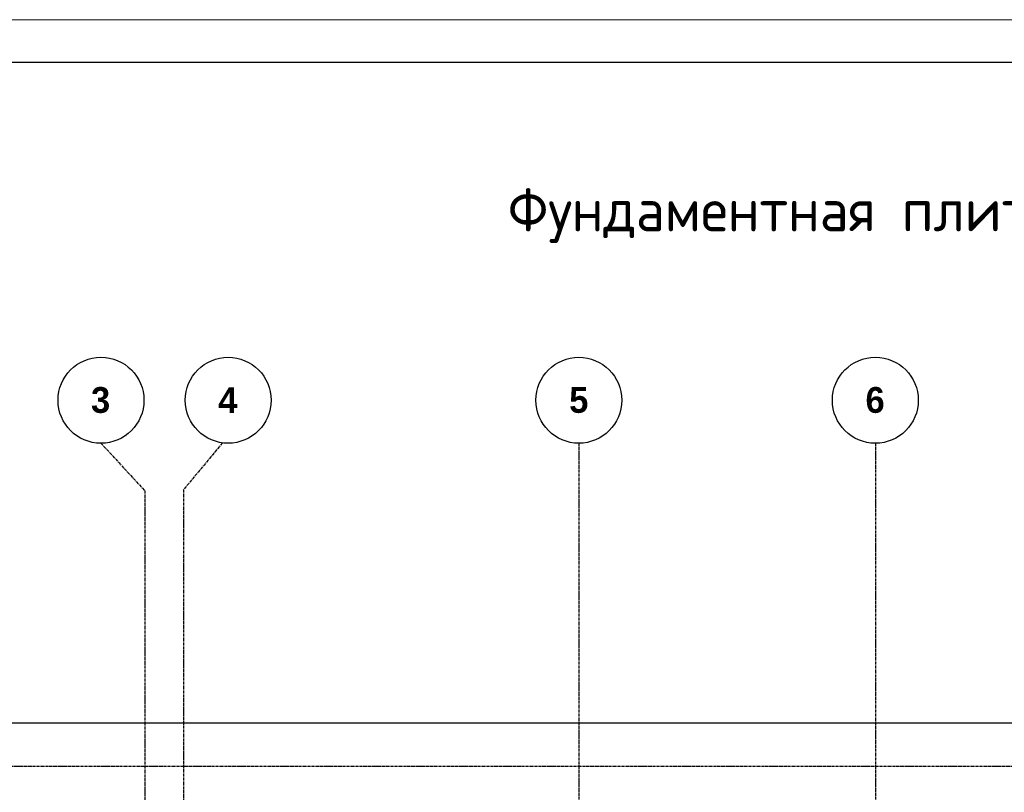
# Model space of a CAD drawing. Header units: millimetres. Extents: x -93479 to 1057970, y -66333 to 172656.
# Tile 344 of 473: x 640367 to 651823, y 51497 to 60490. Entities that reach past the tile are written whole.
import ezdxf

# ---------------------------------------------------------------- set-up
doc = ezdxf.new("R2010")
doc.units = ezdxf.units.MM
doc.linetypes.add('______5', pattern=[1100, 800, -100, 100, -100])
doc.linetypes.add('осевая', pattern=[50.8, 31.75, -6.35, 6.35, -6.35])
for name, color, linetype, lineweight in [('0 Фундамент', 5, 'Continuous', 30), ('Оси', 40, '______5', 18), ('ТОНКИЕ', 7, 'Continuous', 9), ('Узлы', 7, 'Continuous', 0)]:
    doc.layers.add(name, color=color, linetype=linetype, lineweight=lineweight)
doc.layers.add('ТОЛСТЫЕ_ОСНОВНЫЕ', color=6, linetype='Continuous')
doc.styles.add('GOST-2.304_Type-B', font='GOST_Common.ttf')
doc.styles.add('MtXpl_Century Gothic', font='GOTHICB.TTF', dxfattribs={"height": 0.2})

# ---------------------------------------------------------------- blocks, each defined once
blk = doc.blocks.new('оси')
at = {"color": 7, "linetype": 'ByBlock', "lineweight": -2}
for centre in [(12503, 651.4), (13983, 651.4), (18063, 651.4), (21513, 651.4)]:
    blk.add_circle(centre, 500, dxfattribs=at)
at = {"layer": 'Оси', "color": 7, "linetype": 'осевая', "lineweight": 25, "transparency": 33554687}
for p, q in [((12503, 151.4), (13013.5, -402.7)), ((13913, 151.4), (13463.5, -390)), ((18063.5, 151.4), (18063.5, -36280.2)), ((21513.5, 151.4), (21513.5, -36280.2)), ((13013.5, -402.7), (13013.5, -35828.6)), ((13463.5, -390), (13463.5, -35834.5)), ((-11815.1, -3606.9), (53620.6, -3606.9))]:
    blk.add_line(p, q, dxfattribs=at)
at = {"layer": 'Оси', "color": 7, "lineweight": 25, "transparency": 33554687, "style": 'MtXpl_Century Gothic'}
for s, p in [('3', (12387.1, 505.2)), ('5', (17950.8, 505.2)), ('6', (21398.4, 505.2)), ('4', (13867.7, 501.4))]:
    blk.add_text(s, height=300, dxfattribs=at).set_placement(p)
blk = doc.blocks.new('*U1950')
at = {"layer": 'ТОЛСТЫЕ_ОСНОВНЫЕ', "color": 7}
blk.add_lwpolyline([(20, 5), (836, 5), (836, 589), (20, 589)], close=True, dxfattribs=at)
at = {"layer": 'ТОНКИЕ', "color": 7}
blk.add_lwpolyline([(0, 0), (841, 0), (841, 594), (0, 594)], close=True, dxfattribs=at)

msp = doc.modelspace()

# ---------------------------------------------------------------- linework, layer by layer
at = {"layer": '0 Фундамент', "color": 7}
msp.add_lwpolyline([(670073.3, 52302.1), (640153.3, 52302.1)], dxfattribs=at)

# ---------------------------------------------------------------- block references
at = {"xscale": 100, "yscale": 100, "zscale": 100}
msp.add_blockref('*U1950', (612537.7, 1090.3), dxfattribs=at)
at = {"color": 7}
msp.add_blockref('оси', (628809.6, 55409), dxfattribs=at)

# ---------------------------------------------------------------- texts
at = {"layer": 'Узлы', "color": 7, "linetype": 'Continuous', "lineweight": 0, "style": 'GOST-2.304_Type-B'}
msp.add_text('Фундаментная плита ФП1 (нижнее армирование по Y)', height=500, dxfattribs=at).set_placement((646046.4, 58027))

doc.saveas('drawing.dxf')
